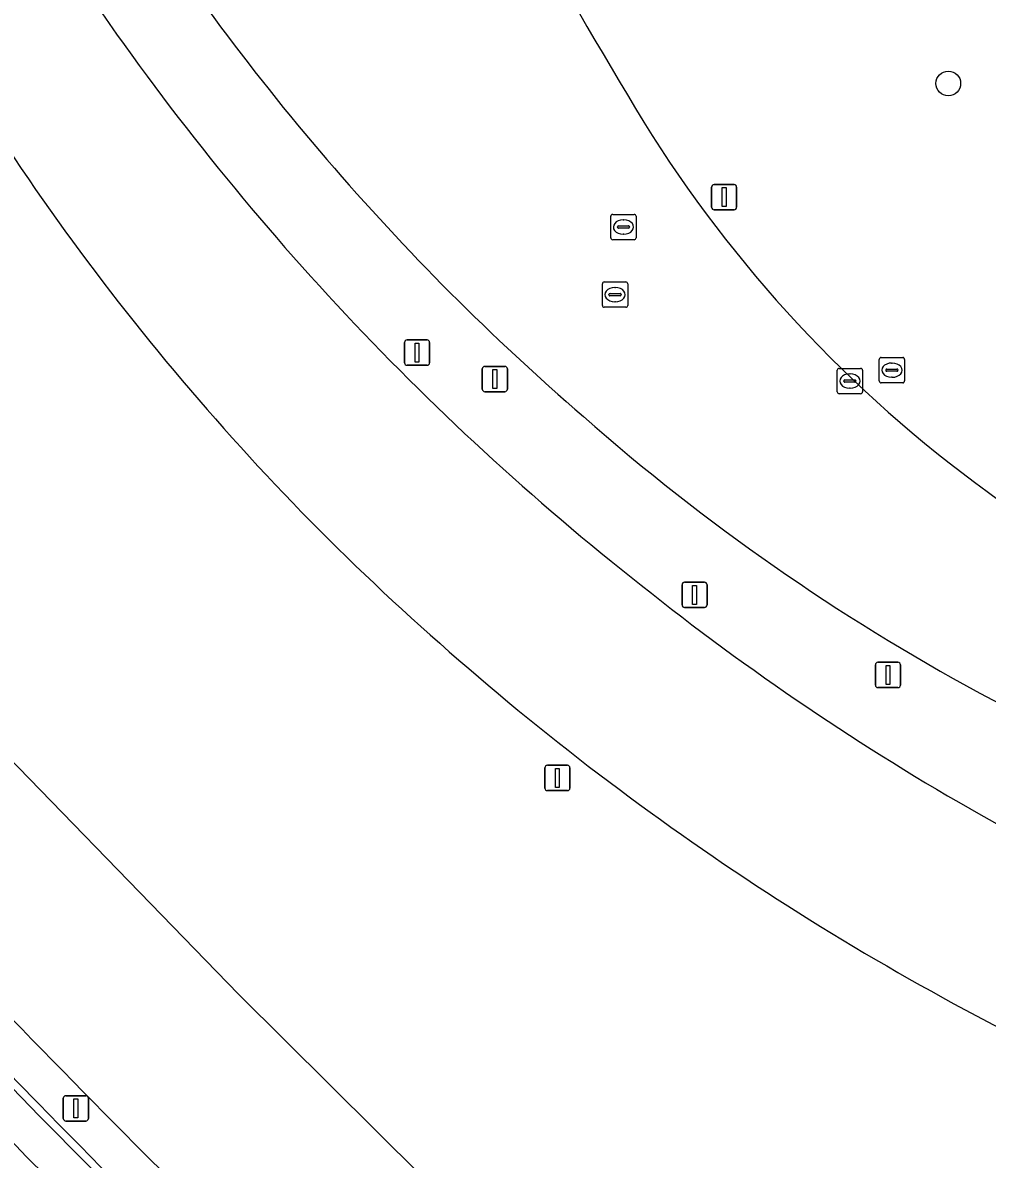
# Model space of a CAD drawing. Extents: x 154324 to 155744, y 382937 to 384188.
# Drawn here: x 155202.09 to 155240.21, y 383125.78 to 383170.67 of the extents above; entities that cross this region are included whole.
import ezdxf

# ---------------------------------------------------------------- set-up
doc = ezdxf.new("R2010")
doc.units = 0
for name, color, linetype in [('IMGEO_Berm_groen', 7, 'Continuous'), ('IMGEO_Boom', 7, 'Continuous'), ('IMGEO_Brandkraan', 7, 'Continuous'), ('IMGEO_Groenvoorziening', 7, 'Continuous'), ('IMGEO_Kolk', 7, 'Continuous'), ('IMGEO_Lichtmast', 7, 'Continuous'), ('IMGEO_Oever', 7, 'Continuous'), ('IMGEO_Rijbaan_lokaal_gesloten', 7, 'Continuous'), ('IMGEO_Rijbaan_regionaal_gesloten', 7, 'Continuous'), ('IMGEO_Rioolput', 7, 'Continuous'), ('IMGEO_Verkeersbordpaal', 7, 'Continuous'), ('IMGEO_Waterloop', 7, 'Continuous')]:
    doc.layers.add(name, color=color, linetype=linetype)

msp = doc.modelspace()

# ---------------------------------------------------------------- linework, layer by layer
at = {"layer": 'IMGEO_Berm_groen'}
msp.add_lwpolyline([(155144.967, 383248.199), (155145.591, 383248.81), (155145.82, 383248.321), (155161.94, 383194.247), (155161.463, 383193.879), (155167.484, 383184.922), (155169.912, 383181.484), (155177.392, 383171.704), (155176.407, 383170.909), (155186.053, 383158.835), (155198.862, 383144.4), (155210.637, 383132.283), (155252.219, 383091.022), (155260.477, 383083.024)], dxfattribs=at)
for centre, radius, start, end in [((155287.156, 383228.067), 96.329, 212.14904, 229.23121), ((155291.428, 383231.021), 105.016, 213.70019, 231.56185), ((155284.4, 383220.866), 99.573, 210.43244, 228.9056), ((155280.511, 383219.118), 85.217, 228.68563, 254.41899), ((155290.993, 383229.364), 103.45, 231.18004, 249.14585), ((155290.871, 383227.725), 108.995, 228.71229, 245.79088)]:
    msp.add_arc(centre, radius, start, end, dxfattribs=at)
at = {"layer": 'IMGEO_Boom'}
msp.add_circle((155238.673, 383168.27), 0.489, dxfattribs=at)
at = {"layer": 'IMGEO_Brandkraan'}
for p, q in [((155235.943, 383156.52), (155235.943, 383157.372)), ((155236.018, 383157.446), (155236.87, 383157.446)), ((155236.431, 383157.226), (155236.456, 383157.226)), ((155236.944, 383157.372), (155236.944, 383156.52)), ((155236.202, 383156.94), (155236.202, 383156.952)), ((155236.64, 383156.903), (155236.242, 383156.903)), ((155236.245, 383156.989), (155236.643, 383156.989)), ((155236.454, 383156.666), (155236.429, 383156.666)), ((155236.686, 383156.952), (155236.686, 383156.94)), ((155236.87, 383156.446), (155236.018, 383156.446))]:
    msp.add_line(p, q, dxfattribs=at)
for points in [[(155235.943, 383156.52), (155235.943, 383157.372)], [(155236.018, 383157.446), (155236.87, 383157.446)], [(155236.944, 383157.372), (155236.944, 383156.52)], [(155236.87, 383156.446), (155236.018, 383156.446)]]:
    msp.add_lwpolyline(points, dxfattribs=at)
for centre, radius, start, end in [((155236.02, 383157.37), 0.0765, 91.552, 178.448), ((155236.02, 383157.37), 0.0765, 91.552, 178.448), ((155236.868, 383157.37), 0.0765, 1.552, 88.448), ((155236.868, 383157.37), 0.0765, 1.552, 88.448), ((155236.242, 383156.949), 0.0403, 85.8775, 175.7526), ((155236.239, 383156.939), 0.0366, 178.938, 274.7102), ((155236.643, 383156.946), 0.043, 264.8664, 352.4533), ((155236.647, 383156.951), 0.0386, 1.7309, 96.639), ((155236.02, 383156.522), 0.0765, 181.552, 268.448), ((155236.02, 383156.522), 0.0765, 181.552, 268.448), ((155236.868, 383156.522), 0.0765, 271.552, 358.448), ((155236.868, 383156.522), 0.0765, 271.552, 358.448)]:
    msp.add_arc(centre, radius, start, end, dxfattribs=at)
for centre, major_axis, ratio, start_param, end_param in [((155236.43, 383156.946), (-0.387, 0.002), 0.722429, 4.712389, 7.853982), ((155236.455, 383156.946), (-0.39, 0.002), 0.717154, 1.570796, 4.712389)]:
    msp.add_ellipse(centre, major_axis=major_axis, ratio=ratio, start_param=start_param, end_param=end_param, dxfattribs=at)
at = {"layer": 'IMGEO_Groenvoorziening'}
msp.add_lwpolyline([(155254.231, 383079.351), (155247.635, 383085.94), (155206.93, 383125.967)], dxfattribs=at)
for centre, radius, start, end in [((155434.03, 383292.565), 242.575, 206.50389, 211.24358), ((155270.58, 383194.001), 51.709, 211.8071, 234.0385), ((155272.826, 383195.556), 54.294, 233.0832, 254.2769), ((156489.243, 384388.412), 1801.069, 223.631765, 226.013175), ((155798.049, 383712.595), 832.799, 223.505638, 224.781559)]:
    msp.add_arc(centre, radius, start, end, dxfattribs=at)
at = {"layer": 'IMGEO_Kolk'}
for p, q in [((155234.282, 383156.089), (155234.282, 383156.941)), ((155234.357, 383157.015), (155235.209, 383157.015)), ((155234.77, 383156.795), (155234.795, 383156.795)), ((155235.283, 383156.941), (155235.283, 383156.089)), ((155234.541, 383156.509), (155234.541, 383156.521)), ((155234.979, 383156.472), (155234.581, 383156.472)), ((155234.584, 383156.558), (155234.982, 383156.558)), ((155234.793, 383156.235), (155234.768, 383156.235)), ((155235.025, 383156.521), (155235.025, 383156.509)), ((155235.209, 383156.015), (155234.357, 383156.015))]:
    msp.add_line(p, q, dxfattribs=at)
for points in [[(155234.282, 383156.089), (155234.282, 383156.941)], [(155234.357, 383157.015), (155235.209, 383157.015)], [(155235.283, 383156.941), (155235.283, 383156.089)], [(155235.209, 383156.015), (155234.357, 383156.015)]]:
    msp.add_lwpolyline(points, dxfattribs=at)
for centre, radius, start, end in [((155234.359, 383156.939), 0.0765, 91.552, 178.448), ((155234.359, 383156.939), 0.0765, 91.552, 178.448), ((155235.207, 383156.939), 0.0765, 1.552, 88.448), ((155235.207, 383156.939), 0.0765, 1.552, 88.448), ((155234.581, 383156.518), 0.0403, 85.8775, 175.7526), ((155234.578, 383156.508), 0.0366, 178.938, 274.7102), ((155234.982, 383156.515), 0.043, 264.8664, 352.4533), ((155234.986, 383156.52), 0.0386, 1.7309, 96.639), ((155234.359, 383156.091), 0.0765, 181.552, 268.448), ((155234.359, 383156.091), 0.0765, 181.552, 268.448), ((155235.207, 383156.091), 0.0765, 271.552, 358.448), ((155235.207, 383156.091), 0.0765, 271.552, 358.448)]:
    msp.add_arc(centre, radius, start, end, dxfattribs=at)
for centre, major_axis, ratio, start_param, end_param in [((155234.769, 383156.515), (-0.387, 0.002), 0.722429, 4.712389, 7.853982), ((155234.794, 383156.515), (-0.39, 0.002), 0.717154, 1.570796, 4.712389)]:
    msp.add_ellipse(centre, major_axis=major_axis, ratio=ratio, start_param=start_param, end_param=end_param, dxfattribs=at)
at = {"layer": 'IMGEO_Lichtmast'}
for p, q in [((155229.418, 383164.28), (155230.208, 383164.28)), ((155230.208, 383164.28), (155229.418, 383164.28)), ((155229.318, 383163.38), (155229.318, 383164.18)), ((155229.318, 383164.18), (155229.318, 383163.38)), ((155230.308, 383164.18), (155230.308, 383163.38)), ((155230.308, 383163.38), (155230.308, 383164.18)), ((155230.208, 383163.28), (155229.418, 383163.28)), ((155229.418, 383163.28), (155230.208, 383163.28)), ((155217.182, 383157.238), (155217.182, 383158.038)), ((155217.182, 383158.038), (155217.182, 383157.238)), ((155217.282, 383158.138), (155218.072, 383158.138)), ((155218.072, 383158.138), (155217.282, 383158.138)), ((155218.172, 383158.038), (155218.172, 383157.238)), ((155218.172, 383157.238), (155218.172, 383158.038)), ((155218.072, 383157.138), (155217.282, 383157.138)), ((155217.282, 383157.138), (155218.072, 383157.138)), ((155220.357, 383157.094), (155221.147, 383157.094)), ((155221.147, 383157.094), (155220.357, 383157.094)), ((155220.257, 383156.194), (155220.257, 383156.994)), ((155220.257, 383156.994), (155220.257, 383156.194)), ((155221.247, 383156.994), (155221.247, 383156.194)), ((155221.247, 383156.194), (155221.247, 383156.994)), ((155221.147, 383156.094), (155220.357, 383156.094)), ((155220.357, 383156.094), (155221.147, 383156.094)), ((155235.892, 383145.408), (155236.682, 383145.408)), ((155236.682, 383145.408), (155235.892, 383145.408)), ((155235.792, 383144.508), (155235.792, 383145.308)), ((155235.792, 383145.308), (155235.792, 383144.508)), ((155236.782, 383145.308), (155236.782, 383144.508)), ((155236.782, 383144.508), (155236.782, 383145.308)), ((155236.682, 383144.408), (155235.892, 383144.408)), ((155235.892, 383144.408), (155236.682, 383144.408)), ((155203.696, 383127.387), (155203.696, 383128.187)), ((155203.696, 383128.187), (155203.696, 383127.387)), ((155203.796, 383128.287), (155204.586, 383128.287)), ((155204.586, 383128.287), (155203.796, 383128.287)), ((155204.686, 383128.187), (155204.686, 383127.387)), ((155204.686, 383127.387), (155204.686, 383128.187)), ((155204.586, 383127.287), (155203.796, 383127.287)), ((155203.796, 383127.287), (155204.586, 383127.287))]:
    msp.add_line(p, q, dxfattribs=at)
for points in [[(155229.738, 383164.155), (155229.888, 383164.155), (155229.888, 383163.405), (155229.738, 383163.405), (155229.738, 383164.155)], [(155217.602, 383158.013), (155217.752, 383158.013), (155217.752, 383157.263), (155217.602, 383157.263), (155217.602, 383158.013)], [(155220.677, 383156.969), (155220.827, 383156.969), (155220.827, 383156.219), (155220.677, 383156.219), (155220.677, 383156.969)], [(155236.212, 383145.283), (155236.362, 383145.283), (155236.362, 383144.533), (155236.212, 383144.533), (155236.212, 383145.283)], [(155204.116, 383128.162), (155204.266, 383128.162), (155204.266, 383127.412), (155204.116, 383127.412), (155204.116, 383128.162)]]:
    msp.add_lwpolyline(points, dxfattribs=at)
for centre, start, end in [((155229.418, 383164.18), 90, 180), ((155229.418, 383164.18), 90, 180), ((155230.208, 383164.18), 0, 90), ((155230.208, 383164.18), 360, 90), ((155229.418, 383163.38), 180, 270), ((155229.418, 383163.38), 180, 270), ((155230.208, 383163.38), 270, 0), ((155230.208, 383163.38), 270, 0), ((155217.282, 383158.038), 90, 180), ((155217.282, 383158.038), 90, 180), ((155218.072, 383158.038), 0, 90), ((155218.072, 383158.038), 360, 90), ((155217.282, 383157.238), 180, 270), ((155217.282, 383157.238), 180, 270), ((155218.072, 383157.238), 270, 0), ((155218.072, 383157.238), 270, 0), ((155220.357, 383156.994), 90, 180), ((155220.357, 383156.994), 90, 180), ((155221.147, 383156.994), 0, 90), ((155221.147, 383156.994), 360, 90), ((155220.357, 383156.194), 180, 270), ((155220.357, 383156.194), 180, 270), ((155221.147, 383156.194), 270, 0), ((155221.147, 383156.194), 270, 0), ((155235.892, 383145.308), 90, 180), ((155235.892, 383145.308), 90, 180), ((155236.682, 383145.308), 0, 90), ((155236.682, 383145.308), 360, 90), ((155235.892, 383144.508), 180, 270), ((155235.892, 383144.508), 180, 270), ((155236.682, 383144.508), 270, 0), ((155236.682, 383144.508), 270, 0), ((155203.796, 383128.187), 90, 180), ((155203.796, 383128.187), 90, 180), ((155204.586, 383128.187), 0, 90), ((155204.586, 383128.187), 360, 90), ((155203.796, 383127.387), 180, 270), ((155203.796, 383127.387), 180, 270), ((155204.586, 383127.387), 270, 0), ((155204.586, 383127.387), 270, 0)]:
    msp.add_arc(centre, 0.1, start, end, dxfattribs=at)
at = {"layer": 'IMGEO_Oever'}
for points in [[(155261.105, 383069.043), (155237.319, 383091.382), (155202.235, 383125.874), (155187.9, 383141.107), (155185.62, 383143.838), (155184.331, 383145.612), (155180.651, 383145.751), (155180.193, 383146.23), (155183.727, 383146.132)], [(155185.399, 383145.434), (155202.75, 383127.485), (155220.348, 383109.777), (155238.189, 383092.315), (155261.406, 383069.398)]]:
    msp.add_lwpolyline(points, dxfattribs=at)
msp.add_arc((156489.243, 384388.412), 1801.069, 223.631765, 226.013175, dxfattribs=at)
at = {"layer": 'IMGEO_Rijbaan_lokaal_gesloten'}
for centre, radius, start, end in [((155434.03, 383292.565), 242.575, 206.50389, 211.24358), ((155287.156, 383228.067), 96.329, 212.14904, 229.23121), ((155270.58, 383194.001), 51.709, 211.8071, 234.0385), ((155280.511, 383219.118), 85.217, 228.68563, 254.41899), ((155272.826, 383195.556), 54.294, 233.0832, 254.2769)]:
    msp.add_arc(centre, radius, start, end, dxfattribs=at)
at = {"layer": 'IMGEO_Rijbaan_regionaal_gesloten'}
for points in [[(155260.477, 383083.024), (155252.219, 383091.022), (155210.637, 383132.283), (155198.862, 383144.4), (155186.053, 383158.835), (155176.407, 383170.909)], [(155206.93, 383125.967), (155247.635, 383085.94), (155254.231, 383079.351)]]:
    msp.add_lwpolyline(points, dxfattribs=at)
for centre, radius, start, end in [((155291.428, 383231.021), 105.016, 213.70019, 231.56185), ((155284.4, 383220.866), 99.573, 210.43244, 228.9056), ((155290.993, 383229.364), 103.45, 231.18004, 249.14585), ((155290.871, 383227.725), 108.995, 228.71229, 245.79088), ((155798.049, 383712.595), 832.799, 223.505638, 224.781559)]:
    msp.add_arc(centre, radius, start, end, dxfattribs=at)
at = {"layer": 'IMGEO_Rioolput'}
for p, q in [((155225.335, 383162.173), (155225.335, 383163.025)), ((155225.41, 383163.099), (155226.262, 383163.099)), ((155226.336, 383163.025), (155226.336, 383162.173)), ((155225.594, 383162.593), (155225.594, 383162.605)), ((155226.032, 383162.556), (155225.634, 383162.556)), ((155225.637, 383162.642), (155226.035, 383162.642)), ((155225.823, 383162.879), (155225.848, 383162.879)), ((155226.078, 383162.605), (155226.078, 383162.593)), ((155226.262, 383162.099), (155225.41, 383162.099)), ((155225.846, 383162.319), (155225.821, 383162.319)), ((155225.003, 383159.503), (155225.003, 383160.355)), ((155225.078, 383160.429), (155225.93, 383160.429)), ((155225.491, 383160.209), (155225.516, 383160.209)), ((155226.004, 383160.355), (155226.004, 383159.503)), ((155225.262, 383159.923), (155225.262, 383159.935)), ((155225.7, 383159.886), (155225.302, 383159.886)), ((155225.305, 383159.972), (155225.703, 383159.972)), ((155225.746, 383159.935), (155225.746, 383159.923)), ((155225.93, 383159.429), (155225.078, 383159.429)), ((155225.514, 383159.649), (155225.489, 383159.649))]:
    msp.add_line(p, q, dxfattribs=at)
for points in [[(155225.335, 383162.173), (155225.335, 383163.025)], [(155225.41, 383163.099), (155226.262, 383163.099)], [(155226.336, 383163.025), (155226.336, 383162.173)], [(155226.262, 383162.099), (155225.41, 383162.099)], [(155225.003, 383159.503), (155225.003, 383160.355)], [(155225.078, 383160.429), (155225.93, 383160.429)], [(155226.004, 383160.355), (155226.004, 383159.503)], [(155225.93, 383159.429), (155225.078, 383159.429)]]:
    msp.add_lwpolyline(points, dxfattribs=at)
for centre, radius, start, end in [((155225.412, 383163.023), 0.0765, 91.552, 178.448), ((155225.412, 383163.023), 0.0765, 91.552, 178.448), ((155226.26, 383163.023), 0.0765, 1.552, 88.448), ((155226.26, 383163.023), 0.0765, 1.552, 88.448), ((155225.634, 383162.602), 0.0403, 85.8775, 175.7526), ((155225.631, 383162.592), 0.0366, 178.938, 274.7102), ((155226.035, 383162.599), 0.043, 264.8664, 352.4533), ((155226.039, 383162.604), 0.0386, 1.7309, 96.639), ((155225.412, 383162.175), 0.0765, 181.552, 268.448), ((155225.412, 383162.175), 0.0765, 181.552, 268.448), ((155226.26, 383162.175), 0.0765, 271.552, 358.448), ((155226.26, 383162.175), 0.0765, 271.552, 358.448), ((155225.08, 383160.353), 0.0765, 91.552, 178.448), ((155225.08, 383160.353), 0.0765, 91.552, 178.448), ((155225.928, 383160.353), 0.0765, 1.552, 88.448), ((155225.928, 383160.353), 0.0765, 1.552, 88.448), ((155225.302, 383159.932), 0.0403, 85.8775, 175.7526), ((155225.299, 383159.922), 0.0366, 178.938, 274.7102), ((155225.703, 383159.929), 0.043, 264.8664, 352.4533), ((155225.707, 383159.934), 0.0386, 1.7309, 96.639), ((155225.08, 383159.505), 0.0765, 181.552, 268.448), ((155225.08, 383159.505), 0.0765, 181.552, 268.448), ((155225.928, 383159.505), 0.0765, 271.552, 358.448), ((155225.928, 383159.505), 0.0765, 271.552, 358.448)]:
    msp.add_arc(centre, radius, start, end, dxfattribs=at)
for centre, major_axis, ratio, start_param, end_param in [((155225.822, 383162.599), (-0.387, 0.002), 0.722429, 4.712389, 7.853982), ((155225.847, 383162.599), (-0.39, 0.002), 0.717154, 1.570796, 4.712389), ((155225.49, 383159.929), (-0.387, 0.002), 0.722429, 4.712389, 7.853982), ((155225.515, 383159.929), (-0.39, 0.002), 0.717154, 1.570796, 4.712389)]:
    msp.add_ellipse(centre, major_axis=major_axis, ratio=ratio, start_param=start_param, end_param=end_param, dxfattribs=at)
at = {"layer": 'IMGEO_Verkeersbordpaal'}
for p, q in [((155228.249, 383148.571), (155229.039, 383148.571)), ((155229.039, 383148.571), (155228.249, 383148.571)), ((155228.149, 383147.671), (155228.149, 383148.471)), ((155228.149, 383148.471), (155228.149, 383147.671)), ((155229.139, 383148.471), (155229.139, 383147.671)), ((155229.139, 383147.671), (155229.139, 383148.471)), ((155229.039, 383147.571), (155228.249, 383147.571)), ((155228.249, 383147.571), (155229.039, 383147.571)), ((155222.83, 383141.338), (155223.62, 383141.338)), ((155223.62, 383141.338), (155222.83, 383141.338)), ((155222.73, 383140.438), (155222.73, 383141.238)), ((155222.73, 383141.238), (155222.73, 383140.438)), ((155223.72, 383141.238), (155223.72, 383140.438)), ((155223.72, 383140.438), (155223.72, 383141.238)), ((155223.62, 383140.338), (155222.83, 383140.338)), ((155222.83, 383140.338), (155223.62, 383140.338))]:
    msp.add_line(p, q, dxfattribs=at)
for points in [[(155228.569, 383148.446), (155228.719, 383148.446), (155228.719, 383147.696), (155228.569, 383147.696), (155228.569, 383148.446)], [(155223.15, 383141.213), (155223.3, 383141.213), (155223.3, 383140.463), (155223.15, 383140.463), (155223.15, 383141.213)]]:
    msp.add_lwpolyline(points, dxfattribs=at)
for centre, start, end in [((155228.249, 383148.471), 90, 180), ((155228.249, 383148.471), 90, 180), ((155229.039, 383148.471), 0, 90), ((155229.039, 383148.471), 360, 90), ((155228.249, 383147.671), 180, 270), ((155228.249, 383147.671), 180, 270), ((155229.039, 383147.671), 270, 0), ((155229.039, 383147.671), 270, 0), ((155222.83, 383141.238), 90, 180), ((155222.83, 383141.238), 90, 180), ((155223.62, 383141.238), 0, 90), ((155223.62, 383141.238), 360, 90), ((155222.83, 383140.438), 180, 270), ((155222.83, 383140.438), 180, 270), ((155223.62, 383140.438), 270, 0), ((155223.62, 383140.438), 270, 0)]:
    msp.add_arc(centre, 0.1, start, end, dxfattribs=at)
at = {"layer": 'IMGEO_Waterloop'}
for points in [[(155183.727, 383146.132), (155180.193, 383146.23), (155180.651, 383145.751), (155184.331, 383145.612), (155185.62, 383143.838), (155187.9, 383141.107), (155202.235, 383125.874), (155237.319, 383091.382), (155261.105, 383069.043)], [(155261.406, 383069.398), (155238.189, 383092.315), (155220.348, 383109.777), (155202.75, 383127.485), (155185.399, 383145.434)]]:
    msp.add_lwpolyline(points, dxfattribs=at)

doc.saveas('drawing.dxf')
